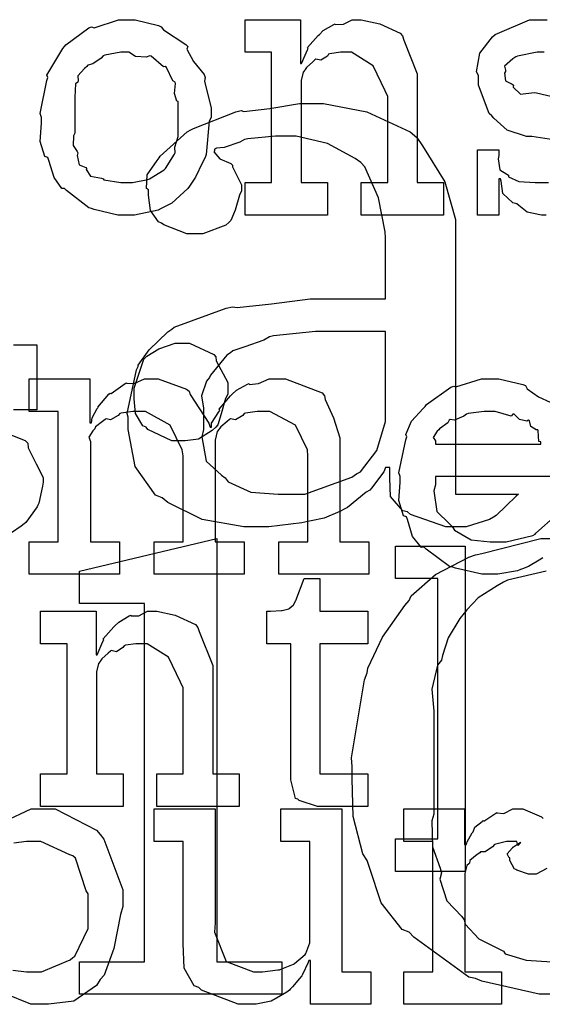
# Model space of a CAD drawing. Extents: x 0 to 8.5, y 0 to 11.
# Tile 372 of 379: x 6.562 to 6.784, y 8.785 to 9.205. Entities that reach past the tile are written whole.
import ezdxf

# ---------------------------------------------------------------- set-up
doc = ezdxf.new("R2010")
doc.units = 0
doc.layers.get('0').update_dxf_attribs({"linetype": 'CONTINUOUS'})

msp = doc.modelspace()

# ---------------------------------------------------------------- linework, layer by layer
at = {"color": 0}
for points in [[(6.6071, 9.12136), (6.60335, 9.12136), (6.59321, 9.12375), (6.59212, 9.12418), (6.59093, 9.12446), (6.58138, 9.13178), (6.58062, 9.13265), (6.57949, 9.13265), (6.57617, 9.13737), (6.57389, 9.14464), (6.57346, 9.14589), (6.57221, 9.14626), (6.57026, 9.15267), (6.57086, 9.16049), (6.57086, 9.16303), (6.57026, 9.16461), (6.57303, 9.17871), (6.57346, 9.17996), (6.57308, 9.18104), (6.57986, 9.19233), (6.58062, 9.19319), (6.58117, 9.19396), (6.59099, 9.20122), (6.59212, 9.20167), (6.59321, 9.20128), (6.60363, 9.20469), (6.6071, 9.20469), (6.61079, 9.20469), (6.62071, 9.20221), (6.62185, 9.20167), (6.62278, 9.20031), (6.63238, 9.19417), (6.63314, 9.19319), (6.63276, 9.19211), (6.63564, 9.1869), (6.64008, 9.18126), (6.64051, 9.17996), (6.64035, 9.17844), (6.64312, 9.16689), (6.64312, 9.16303), (6.64231, 9.16146), (6.64094, 9.14719), (6.64051, 9.14589), (6.63949, 9.14382), (6.63644, 9.13747), (6.6339, 9.13362), (6.63314, 9.13265), (6.63146, 9.13108), (6.62631, 9.12642), (6.62294, 9.12472), (6.62185, 9.12418), (6.6205, 9.12349), (6.6104, 9.12136), (6.6071, 9.12136)], [(6.65761, 9.13525), (6.66889, 9.13525), (6.66889, 9.19081), (6.65761, 9.19081), (6.65761, 9.20469), (6.68126, 9.20469), (6.68126, 9.18604), (6.68169, 9.18604), (6.68169, 9.18604), (6.68419, 9.19179), (6.68451, 9.19233), (6.68425, 9.19282), (6.68881, 9.19797), (6.68929, 9.1984), (6.68929, 9.1984), (6.69092, 9.20003), (6.69536, 9.20269), (6.69601, 9.20296), (6.69613, 9.20264), (6.69949, 9.20275), (6.70324, 9.20469), (6.70449, 9.20469), (6.70708, 9.20469), (6.71496, 9.20296), (6.72364, 9.19894), (6.72467, 9.19775), (6.72526, 9.19601), (6.73096, 9.18153), (6.73096, 9.17671), (6.73096, 9.13525), (6.74224, 9.13525), (6.74224, 9.12136), (6.70708, 9.12136), (6.70708, 9.13525), (6.71837, 9.13525), (6.71837, 9.17193), (6.71729, 9.17437), (6.71213, 9.185), (6.70296, 9.19081), (6.69993, 9.19081), (6.69824, 9.19081), (6.69374, 9.19011), (6.69319, 9.18994), (6.69271, 9.18913), (6.68989, 9.18739), (6.68772, 9.18782), (6.68733, 9.18756), (6.68647, 9.18674), (6.68371, 9.18431), (6.68317, 9.18349), (6.683, 9.18321), (6.68229, 9.18229), (6.68147, 9.17876), (6.68147, 9.17757), (6.68147, 9.13525), (6.69276, 9.13525), (6.69276, 9.12136), (6.65761, 9.12136), (6.65761, 9.13525)], [(6.6071, 9.13525), (6.60954, 9.13525), (6.61615, 9.13656), (6.61686, 9.13678), (6.61686, 9.13678), (6.62315, 9.14068), (6.62358, 9.14111), (6.62369, 9.14117), (6.6275, 9.14725), (6.62771, 9.14785), (6.62771, 9.14785), (6.62761, 9.15033), (6.62901, 9.15483), (6.62901, 9.15631), (6.62901, 9.16976), (6.62842, 9.16992), (6.62744, 9.17324), (6.62793, 9.1774), (6.62771, 9.178), (6.62679, 9.1786), (6.62403, 9.18431), (6.62358, 9.18474), (6.62278, 9.18463), (6.61751, 9.18907), (6.61686, 9.18929), (6.61561, 9.18869), (6.61089, 9.18892), (6.60801, 9.19081), (6.6071, 9.19081), (6.6046, 9.19081), (6.59776, 9.18956), (6.59711, 9.18929), (6.59619, 9.18826), (6.59261, 9.18588), (6.59056, 9.18522), (6.59017, 9.18474), (6.58908, 9.18392), (6.58632, 9.18067), (6.58643, 9.1786), (6.58626, 9.178), (6.58535, 9.17731), (6.58496, 9.17165), (6.58496, 9.16976), (6.58496, 9.15631), (6.58442, 9.15517), (6.58436, 9.15104), (6.58604, 9.14849), (6.58626, 9.14785), (6.58594, 9.14675), (6.58681, 9.14274), (6.58974, 9.14165), (6.59017, 9.14111), (6.5899, 9.14074), (6.59174, 9.13792), (6.5964, 9.13704), (6.59711, 9.13678), (6.59733, 9.13639), (6.60465, 9.13525), (6.6071, 9.13525)], [(6.66303, 8.98839), (6.65707, 8.98839), (6.63926, 8.99149), (6.62468, 8.99869), (6.62224, 9.00076), (6.61942, 9.00185), (6.61074, 9.01411), (6.60769, 9.02983), (6.60769, 9.03504), (6.60732, 9.03674), (6.61128, 9.05524), (6.61203, 9.05675), (6.61203, 9.05729), (6.61669, 9.06386), (6.62468, 9.07156), (6.62636, 9.0726), (6.62728, 9.07357), (6.64953, 9.0816), (6.65218, 9.08214), (6.65424, 9.08188), (6.66889, 9.08344), (6.68533, 9.08561), (6.69081, 9.08561), (6.7175, 9.08561), (6.7175, 9.11165), (6.71724, 9.11415), (6.71446, 9.12869), (6.70861, 9.14193), (6.70687, 9.14378), (6.70458, 9.14546), (6.69276, 9.15192), (6.67942, 9.15506), (6.67497, 9.15506), (6.67057, 9.15506), (6.65869, 9.15381), (6.65739, 9.15354), (6.65539, 9.15246), (6.64871, 9.15022), (6.6454, 9.14985), (6.64458, 9.14942), (6.64458, 9.14876), (6.64432, 9.14833), (6.64675, 9.14535), (6.65153, 9.14339), (6.65218, 9.14268), (6.65224, 9.14193), (6.65608, 9.13422), (6.65608, 9.13162), (6.65517, 9.12983), (6.65332, 9.12338), (6.65153, 9.11897), (6.65067, 9.11817), (6.64931, 9.11697), (6.63954, 9.11339), (6.63633, 9.11339), (6.63276, 9.11339), (6.62294, 9.11719), (6.62201, 9.11794), (6.62067, 9.11838), (6.61719, 9.12332), (6.61638, 9.12989), (6.61638, 9.13206), (6.6155, 9.13271), (6.61589, 9.13846), (6.62017, 9.14464), (6.62093, 9.14572), (6.62142, 9.14649), (6.63292, 9.15679), (6.63439, 9.15767), (6.63558, 9.15831), (6.65369, 9.16542), (6.65587, 9.1659), (6.65712, 9.16553), (6.66818, 9.16683), (6.68072, 9.16894), (6.68494, 9.16894), (6.69108, 9.16894), (6.70953, 9.16531), (6.72797, 9.15685), (6.73074, 9.1544), (6.73329, 9.15093), (6.74278, 9.13553), (6.74724, 9.11942), (6.74724, 9.11404), (6.74724, 9.00228), (6.77414, 9.00228), (6.77317, 9.00136), (6.7646, 8.99322), (6.76351, 8.99251), (6.76178, 8.99149), (6.75185, 8.98839), (6.74854, 8.98839), (6.74311, 8.98839), (6.72808, 8.99365), (6.72683, 8.99468), (6.72478, 8.99517), (6.71962, 9.00131), (6.71924, 9.00906), (6.71924, 9.01161), (6.71924, 9.01357), (6.7175, 9.01357), (6.71679, 9.01183), (6.71143, 9.00483), (6.71078, 9.00401), (6.70925, 9.00315), (6.70122, 8.99658), (6.70014, 8.99599), (6.69797, 8.99485), (6.69125, 8.99208), (6.68582, 8.99094), (6.68431, 8.99056), (6.68181, 8.99001), (6.66769, 8.98839), (6.66303, 8.98839)], [(6.67562, 9.00228), (6.683, 9.00228), (6.70307, 9.00956), (6.70514, 9.01096), (6.70682, 9.01172), (6.71382, 9.02083), (6.7175, 9.03331), (6.7175, 9.03743), (6.7175, 9.07172), (6.69407, 9.07172), (6.68756, 9.07172), (6.66976, 9.06976), (6.66803, 9.06933), (6.66553, 9.06803), (6.6575, 9.06515), (6.65235, 9.06337), (6.65132, 9.06261), (6.64979, 9.06153), (6.64285, 9.05306), (6.64242, 9.05197), (6.64111, 9.0504), (6.63906, 9.04417), (6.63981, 9.03896), (6.63981, 9.03722), (6.63981, 9.02983), (6.63917, 9.02669), (6.64106, 9.01628), (6.64757, 9.01042), (6.64914, 9.00922), (6.65039, 9.00749), (6.66, 9.00315), (6.67171, 9.00228), (6.67562, 9.00228)], [(6.6301, 9.02501), (6.62642, 9.02501), (6.61615, 9.02989), (6.61535, 9.03088), (6.61404, 9.03136), (6.61089, 9.03663), (6.61035, 9.04292), (6.61035, 9.04497), (6.61035, 9.04671), (6.61029, 9.04747), (6.61447, 9.05985), (6.61535, 9.06082), (6.61572, 9.06114), (6.62082, 9.06424), (6.62776, 9.06668), (6.6301, 9.06668), (6.63385, 9.06668), (6.64421, 9.06179), (6.64507, 9.06082), (6.64529, 9.05919), (6.65028, 9.04986), (6.65028, 9.04671), (6.65028, 9.04497), (6.64919, 9.04312), (6.64735, 9.03657), (6.64594, 9.03185), (6.64507, 9.03088), (6.64356, 9.0294), (6.63775, 9.02576), (6.632, 9.02501), (6.6301, 9.02501)], [(6.5656, 8.98199), (6.57796, 8.98199), (6.57796, 9.03754), (6.5656, 9.03754), (6.5656, 9.05143), (6.59142, 9.05143), (6.59142, 9.03276), (6.59207, 9.03276), (6.59207, 9.03276), (6.59233, 9.03489), (6.59457, 9.03874), (6.59489, 9.03928), (6.59483, 9.03933), (6.59956, 9.04492), (6.6001, 9.04536), (6.60047, 9.04519), (6.60639, 9.04949), (6.60704, 9.04969), (6.60704, 9.04964), (6.61035, 9.04949), (6.61469, 9.05143), (6.61615, 9.05143), (6.62056, 9.05143), (6.63265, 9.0471), (6.63374, 9.04622), (6.63422, 9.04471), (6.64219, 9.03256), (6.64264, 9.03082), (6.64328, 9.03082), (6.64328, 9.03261), (6.64638, 9.03743), (6.64675, 9.03797), (6.6466, 9.03857), (6.65142, 9.04422), (6.65196, 9.04471), (6.65196, 9.04471), (6.65397, 9.04656), (6.65864, 9.04921), (6.65935, 9.04949), (6.6595, 9.0491), (6.66336, 9.04949), (6.66781, 9.05143), (6.66932, 9.05143), (6.67486, 9.05143), (6.69038, 9.04546), (6.69146, 9.04428), (6.69179, 9.04258), (6.69521, 9.03478), (6.69797, 9.02632), (6.69797, 9.02344), (6.69797, 8.98199), (6.71035, 8.98199), (6.71035, 8.9681), (6.67193, 8.9681), (6.67193, 8.98199), (6.68431, 8.98199), (6.68431, 9.01867), (6.68414, 9.02111), (6.6791, 9.03174), (6.66818, 9.03754), (6.66456, 9.03754), (6.66271, 9.03754), (6.65776, 9.03683), (6.65717, 9.03668), (6.65657, 9.03581), (6.65349, 9.03396), (6.65132, 9.03435), (6.65088, 9.03407), (6.64996, 9.03331), (6.64719, 9.03097), (6.64671, 9.03022), (6.64654, 9.02994), (6.64572, 9.02903), (6.64481, 9.02533), (6.64481, 9.02408), (6.64481, 8.98199), (6.65717, 8.98199), (6.65717, 8.9681), (6.61876, 8.9681), (6.61876, 8.98199), (6.63113, 8.98199), (6.63113, 9.01867), (6.63075, 9.02111), (6.62565, 9.03174), (6.61507, 9.03754), (6.6116, 9.03754), (6.60975, 9.03754), (6.60476, 9.03683), (6.60422, 9.03668), (6.60346, 9.03581), (6.60021, 9.03396), (6.59831, 9.03435), (6.59793, 9.03407), (6.59685, 9.03331), (6.59375, 9.03097), (6.59347, 9.03017), (6.59337, 9.02994), (6.59261, 9.02929), (6.59104, 9.02653), (6.59164, 9.02474), (6.59164, 9.02408), (6.59164, 8.98199), (6.604, 8.98199), (6.604, 8.9681), (6.5656, 8.9681), (6.5656, 8.98199)], [(6.73872, 9.02365), (6.78364, 9.02365), (6.78364, 9.02453), (6.78288, 9.02479), (6.78256, 9.02935), (6.78233, 9.02974), (6.78163, 9.02968), (6.77946, 9.03119), (6.77886, 9.03358), (6.77843, 9.03386), (6.77772, 9.03347), (6.77458, 9.03412), (6.77235, 9.03635), (6.77171, 9.03646), (6.771, 9.0356), (6.76417, 9.03754), (6.76193, 9.03754), (6.75944, 9.03754), (6.75265, 9.03668), (6.75196, 9.03646), (6.75087, 9.0356), (6.7469, 9.03381), (6.74501, 9.03412), (6.74457, 9.03386), (6.74403, 9.03271), (6.74046, 9.03017), (6.74024, 9.02974), (6.73947, 9.02914), (6.73779, 9.02647), (6.73872, 9.02501), (6.73872, 9.02453), (6.73872, 9.02365)], [(6.58692, 8.80279), (6.61469, 8.80279), (6.61469, 8.95557), (6.58692, 8.95557), (6.58692, 8.96946), (6.64551, 8.98335), (6.64551, 8.80279), (6.67329, 8.80279), (6.67329, 8.7889), (6.58692, 8.7889), (6.58692, 8.80279)], [(6.72168, 8.85514), (6.73969, 8.85514), (6.73969, 8.96625), (6.72168, 8.96625), (6.72168, 8.98014), (6.75142, 8.98014), (6.75142, 8.84125), (6.72168, 8.84125), (6.72168, 8.85514)], [(6.69119, 8.86903), (6.68842, 8.86903), (6.68061, 8.87158), (6.68012, 8.87207), (6.6791, 8.8724), (6.67708, 8.88032), (6.67708, 8.88292), (6.67708, 8.93847), (6.66689, 8.93847), (6.66689, 8.95236), (6.6684, 8.95236), (6.6684, 8.95236), (6.67307, 8.95258), (6.67339, 8.95258), (6.67339, 8.95258), (6.67622, 8.9534), (6.67643, 8.95344), (6.67643, 8.9535), (6.67806, 8.95486), (6.67817, 8.95497), (6.67817, 8.95497), (6.67914, 8.95676), (6.67925, 8.95692), (6.68272, 8.96625), (6.68946, 8.96625), (6.68946, 8.95236), (6.70985, 8.95236), (6.70985, 8.93847), (6.68946, 8.93847), (6.68946, 8.88292), (6.70985, 8.88292), (6.70985, 8.86903), (6.70899, 8.86903), (6.70703, 8.86903), (6.70638, 8.86903), (6.70524, 8.86903), (6.70264, 8.86903), (6.70182, 8.86903), (6.70053, 8.86903), (6.6976, 8.86903), (6.69661, 8.86903), (6.69526, 8.86903), (6.69217, 8.86903), (6.69119, 8.86903)], [(6.57042, 8.88292), (6.58171, 8.88292), (6.58171, 8.93847), (6.57042, 8.93847), (6.57042, 8.95236), (6.59407, 8.95236), (6.59407, 8.93371), (6.59451, 8.93371), (6.59451, 8.93371), (6.597, 8.93946), (6.59733, 8.94), (6.59706, 8.94049), (6.60161, 8.94564), (6.60211, 8.94607), (6.60211, 8.94607), (6.60374, 8.94769), (6.60818, 8.95036), (6.60883, 8.95063), (6.60894, 8.95031), (6.61231, 8.95042), (6.61604, 8.95236), (6.61729, 8.95236), (6.6199, 8.95236), (6.62776, 8.95063), (6.63644, 8.94661), (6.63747, 8.94542), (6.63807, 8.94368), (6.64378, 8.92919), (6.64378, 8.92437), (6.64378, 8.88292), (6.65506, 8.88292), (6.65506, 8.86903), (6.6199, 8.86903), (6.6199, 8.88292), (6.63118, 8.88292), (6.63118, 8.9196), (6.6301, 8.92204), (6.62494, 8.93267), (6.61578, 8.93847), (6.61274, 8.93847), (6.61106, 8.93847), (6.60656, 8.93778), (6.60601, 8.93761), (6.60553, 8.93679), (6.60271, 8.93506), (6.60053, 8.93549), (6.60015, 8.93522), (6.59928, 8.9344), (6.59651, 8.93197), (6.59597, 8.93115), (6.59581, 8.93088), (6.59511, 8.92996), (6.59429, 8.92643), (6.59429, 8.92524), (6.59429, 8.88292), (6.60558, 8.88292), (6.60558, 8.86903), (6.57042, 8.86903), (6.57042, 8.88292)], [(6.66026, 8.78461), (6.65468, 8.78461), (6.639, 8.79058), (6.63792, 8.79178), (6.6359, 8.79243), (6.63157, 8.80007), (6.63118, 8.81049), (6.63118, 8.81392), (6.63118, 8.85406), (6.61882, 8.85406), (6.61882, 8.86794), (6.64486, 8.86794), (6.64486, 8.81933), (6.64458, 8.81532), (6.64947, 8.80285), (6.66114, 8.7985), (6.66504, 8.7985), (6.66504, 8.7985), (6.6716, 8.79926), (6.67219, 8.79937), (6.67258, 8.79949), (6.67822, 8.80171), (6.67871, 8.80197), (6.67871, 8.80197), (6.68317, 8.80588), (6.68349, 8.80632), (6.68349, 8.80632), (6.68522, 8.81088), (6.68522, 8.81239), (6.68522, 8.85406), (6.67285, 8.85406), (6.67285, 8.86794), (6.69889, 8.86794), (6.69889, 8.7985), (6.71126, 8.7985), (6.71126, 8.78461), (6.68544, 8.78461), (6.68544, 8.80328), (6.68479, 8.80328), (6.68451, 8.8024), (6.68207, 8.79736), (6.68175, 8.79676), (6.68072, 8.79568), (6.67779, 8.7921), (6.67686, 8.79101), (6.67654, 8.79069), (6.6754, 8.78976), (6.67003, 8.78668), (6.66938, 8.78635), (6.66868, 8.78592), (6.66233, 8.78461), (6.66026, 8.78461)]]:
    msp.add_lwpolyline(points, close=True, dxfattribs=at)
for points in [[(6.78901, 9.15349), (6.77989, 9.15479), (6.77756, 9.15479), (6.76926, 9.15761), (6.76367, 9.16265), (6.76275, 9.16368), (6.76167, 9.16471), (6.75711, 9.17681), (6.75711, 9.18083), (6.75629, 9.1824), (6.75765, 9.19037), (6.76307, 9.19738), (6.76426, 9.1984), (6.76519, 9.19883), (6.77881, 9.20469), (6.78336, 9.20469), (6.78635, 9.20469)], [(6.7851, 9.19081), (6.78207, 9.19081), (6.77365, 9.18918), (6.77294, 9.18886), (6.77171, 9.18793), (6.76824, 9.18485), (6.76861, 9.18317), (6.76861, 9.18257), (6.76818, 9.18186), (6.76856, 9.17865), (6.77149, 9.17714), (6.77208, 9.17671), (6.77192, 9.17594), (6.77501, 9.17296), (6.78082, 9.17361), (6.78185, 9.17344), (6.79031, 9.1715)], [(6.78597, 9.12136), (6.7839, 9.12136), (6.77789, 9.12256), (6.77425, 9.12537), (6.77339, 9.12614), (6.77175, 9.12651), (6.76753, 9.13058), (6.76671, 9.13579), (6.76644, 9.13678), (6.76579, 9.13678), (6.76579, 9.12136), (6.75667, 9.12136), (6.75667, 9.14914), (6.76579, 9.14914), (6.76579, 9.14675), (6.76546, 9.14535), (6.76622, 9.14063), (6.76921, 9.13883), (6.76992, 9.13829), (6.76986, 9.13769), (6.77431, 9.13564), (6.78125, 9.13525), (6.78358, 9.13525), (6.78694, 9.13525)], [(6.55886, 9.06597), (6.56885, 9.06597), (6.56885, 9.03819), (6.55886, 9.03819)], [(6.7845, 8.97504), (6.78299, 8.97413), (6.77843, 8.9714), (6.77582, 8.97038), (6.77496, 8.97006), (6.77376, 8.96957), (6.76535, 8.9681), (6.76258, 8.9681), (6.76258, 8.9681), (6.75846, 8.9681), (6.74729, 8.97065), (6.7461, 8.97114), (6.74468, 8.9714), (6.73475, 8.97874), (6.73394, 8.9796), (6.73275, 8.97954), (6.729, 8.98415), (6.72678, 8.99138), (6.72635, 8.99262), (6.7251, 8.993), (6.7231, 8.99951), (6.72374, 9.00722), (6.72374, 9.00976), (6.7231, 9.01133), (6.72607, 9.02544), (6.72657, 9.02669), (6.72613, 9.02772), (6.72857, 9.03336), (6.73351, 9.03885), (6.73438, 9.03971), (6.73486, 9.04047), (6.74533, 9.0479), (6.74653, 9.04839), (6.7475, 9.04801), (6.75831, 9.05143), (6.76193, 9.05143), (6.76574, 9.05143), (6.77599, 9.0491), (6.77713, 9.04861), (6.77778, 9.04725), (6.78261, 9.04383), (6.78765, 9.04144)], [(6.54753, 9.03162), (6.56386, 9.02513), (6.56494, 9.02408), (6.56515, 9.02197), (6.56853, 9.01519), (6.57146, 9.00933), (6.57146, 9.00738), (6.57118, 9.00564), (6.56961, 8.99838), (6.56928, 8.99761), (6.5689, 8.99681), (6.56407, 8.99018), (6.56342, 8.98958), (6.56212, 8.98856), (6.55794, 8.98579)], [(6.79796, 9.00976), (6.73872, 9.00976), (6.73872, 9.00629), (6.73801, 9.00369), (6.73936, 8.9949), (6.74468, 8.98958), (6.74588, 8.9885), (6.7469, 8.98687), (6.7539, 8.98281), (6.76204, 8.98199), (6.76476, 8.98199), (6.76888, 8.98199), (6.78022, 8.98469), (6.78125, 8.98525), (6.78147, 8.98557), (6.79021, 8.99328)], [(6.79204, 8.7889), (6.78299, 8.7889), (6.75851, 8.79454), (6.75581, 8.79562), (6.75304, 8.79622), (6.72954, 8.81326), (6.7276, 8.81537), (6.72456, 8.81646), (6.71565, 8.82785), (6.71067, 8.84304), (6.70958, 8.84597), (6.70774, 8.84885), (6.70367, 8.86475), (6.70329, 8.88081), (6.70329, 8.88613), (6.70301, 8.88981), (6.7085, 8.92307), (6.70958, 8.92606), (6.70985, 8.92806), (6.71615, 8.94125), (6.72564, 8.95475), (6.7276, 8.95688), (6.7284, 8.95893), (6.73876, 8.96799), (6.75304, 8.97532), (6.75581, 8.9764), (6.75851, 8.977), (6.78364, 8.98335), (6.79204, 8.98335)], [(6.78597, 8.96946), (6.76942, 8.9655), (6.76774, 8.96468), (6.76503, 8.96317), (6.75694, 8.95796), (6.75211, 8.9529), (6.75103, 8.95144), (6.74918, 8.94922), (6.74419, 8.94103), (6.74181, 8.93343), (6.74126, 8.93147), (6.73958, 8.92925), (6.73714, 8.91906), (6.73801, 8.90967), (6.73801, 8.90653), (6.73801, 8.86572), (6.73714, 8.8629), (6.73753, 8.85183), (6.74072, 8.84272), (6.74126, 8.84076), (6.74067, 8.838), (6.74365, 8.82872), (6.74994, 8.82206), (6.75103, 8.82058), (6.75136, 8.81885), (6.75726, 8.81256), (6.766, 8.80817), (6.76774, 8.80735), (6.76844, 8.80621), (6.7774, 8.80339), (6.78836, 8.80279)], [(6.5549, 8.86257), (6.5664, 8.86794), (6.57026, 8.86794), (6.57667, 8.86794), (6.59424, 8.85894), (6.59586, 8.8571), (6.59739, 8.85508), (6.60542, 8.8335), (6.60542, 8.82628), (6.60454, 8.82292), (6.60167, 8.80843), (6.59744, 8.7971), (6.59586, 8.79525), (6.59418, 8.79258), (6.58453, 8.78597), (6.57379, 8.78461), (6.57026, 8.78461), (6.56619, 8.78461), (6.55501, 8.78917)], [(6.78624, 8.84261), (6.78168, 8.84017), (6.78017, 8.84017), (6.77838, 8.84017), (6.77344, 8.84179), (6.773, 8.84213), (6.77251, 8.84229), (6.7704, 8.84592), (6.7704, 8.84711), (6.77013, 8.84711), (6.76926, 8.84874), (6.77149, 8.85124), (6.77171, 8.85146), (6.77165, 8.85146), (6.7716, 8.85146), (6.77463, 8.85357), (6.77496, 8.85363), (6.77496, 8.85385), (6.77485, 8.85346), (6.77387, 8.85232), (6.77339, 8.85406), (6.77322, 8.85406), (6.77263, 8.85406), (6.77126, 8.85406), (6.77083, 8.85406), (6.7691, 8.85406), (6.76443, 8.85297), (6.76389, 8.85275), (6.76313, 8.85183), (6.75988, 8.84967), (6.75797, 8.84961), (6.7576, 8.84928), (6.75651, 8.84853), (6.75342, 8.84597), (6.75319, 8.84483), (6.75304, 8.84451), (6.75211, 8.84381), (6.75131, 8.84044), (6.75131, 8.83931), (6.75131, 8.7985), (6.76693, 8.7985), (6.76693, 8.78461), (6.72526, 8.78461), (6.72526, 8.7985), (6.72526, 8.7985), (6.73763, 8.7985), (6.73763, 8.85406), (6.72526, 8.85406), (6.72526, 8.86794), (6.75108, 8.86794), (6.75108, 8.85275), (6.75196, 8.85275), (6.75196, 8.85275), (6.75228, 8.85394), (6.75444, 8.85775), (6.75478, 8.85818), (6.75478, 8.85818), (6.75549, 8.86019), (6.75868, 8.86263), (6.75911, 8.86296), (6.75939, 8.86268), (6.76443, 8.86621), (6.76497, 8.86643), (6.76497, 8.86632), (6.7679, 8.86604), (6.77171, 8.86794), (6.773, 8.86794), (6.77593, 8.86794), (6.78396, 8.86453), (6.78472, 8.86382)], [(6.55854, 8.79915), (6.5644, 8.7985), (6.56635, 8.7985), (6.56635, 8.7985), (6.57081, 8.7985), (6.58306, 8.8036), (6.58415, 8.80458), (6.58496, 8.80512), (6.59065, 8.81694), (6.59065, 8.82086), (6.59065, 8.83171), (6.58985, 8.83296), (6.58524, 8.847), (6.58415, 8.84799), (6.58285, 8.84836), (6.57047, 8.85406), (6.56635, 8.85406), (6.56435, 8.85406), (6.55897, 8.85335)]]:
    msp.add_lwpolyline(points, dxfattribs=at)

doc.saveas('drawing.dxf')
